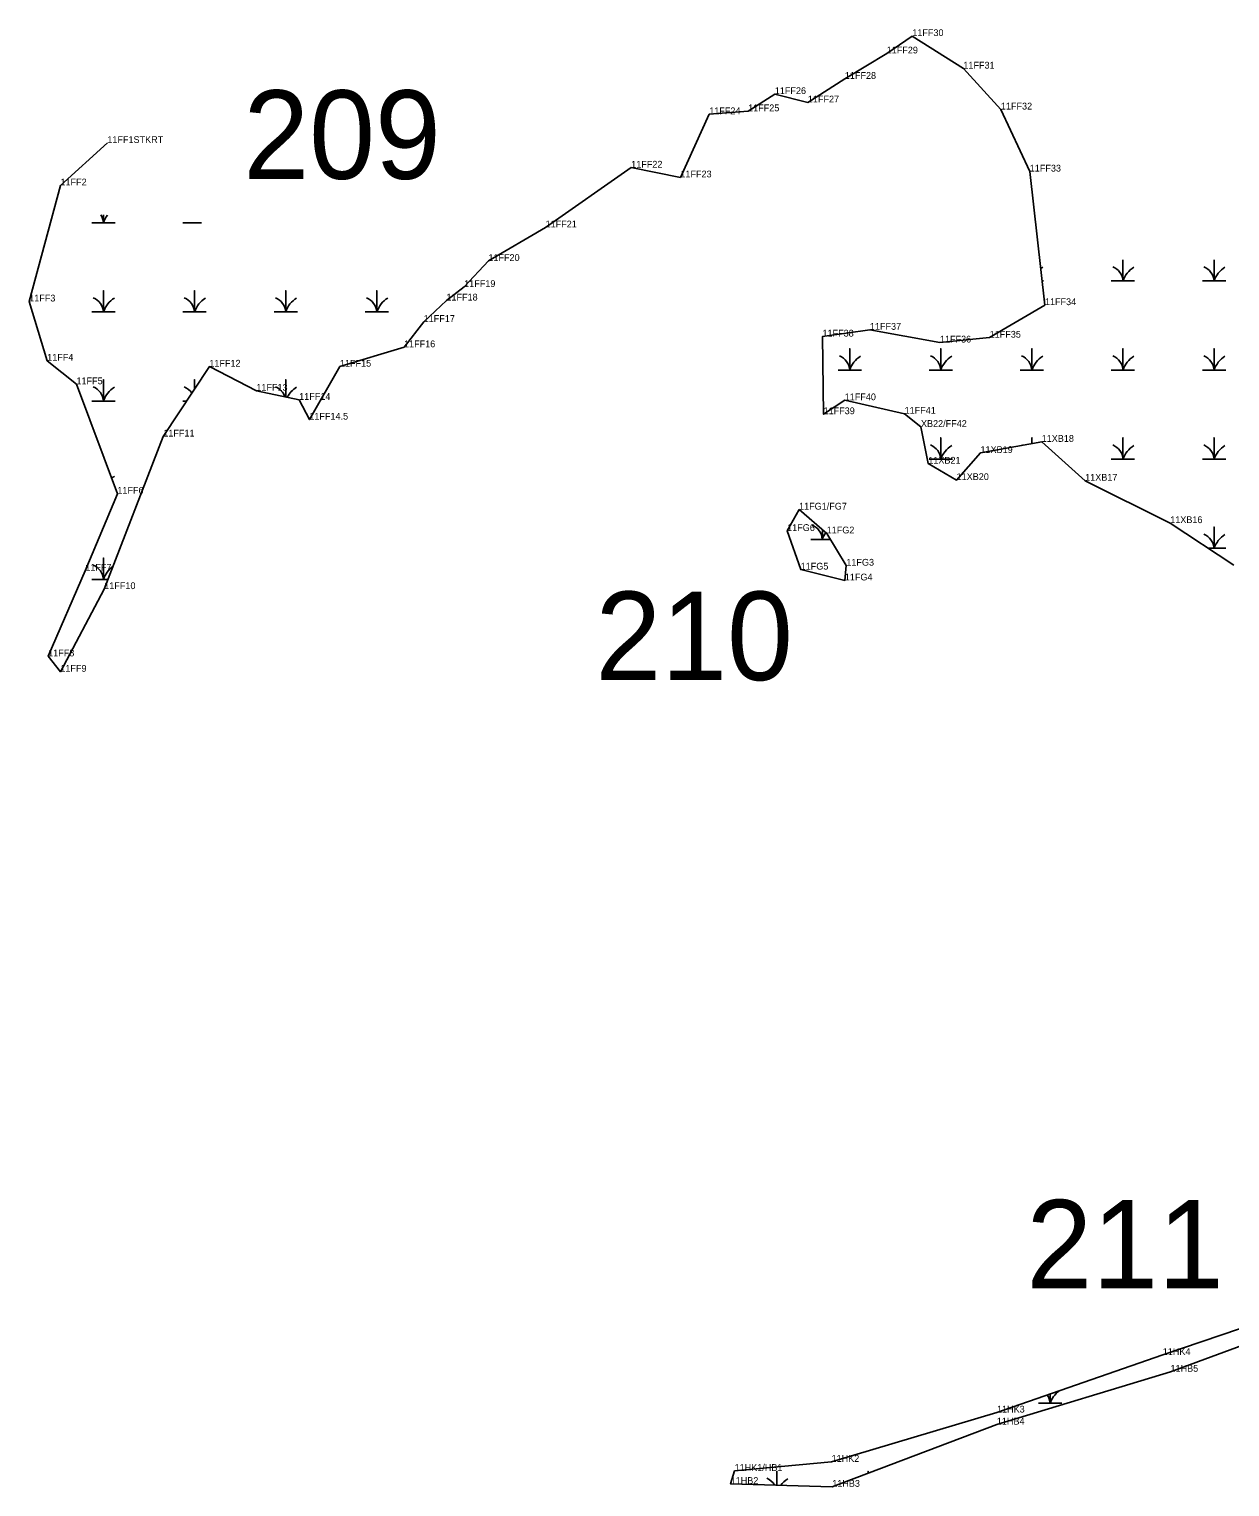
# Model space of a CAD drawing. Extents: x 2072529 to 2268796, y 436423 to 470397.
# Drawn here: x 2229073 to 2229959, y 446932 to 448008 of the extents above; entities that cross this region are included whole.
import ezdxf

# ---------------------------------------------------------------- set-up
doc = ezdxf.new("R2010")
doc.units = 0
for name, color, linetype in [('Default', 7, 'Continuous'), ('Exist Environmental Wetland Boundary', 7, 'Continuous'), ('Exist Environmental Wetland Boundary Cogo Comment', 7, 'Continuous'), ('Exist Environmental Wetland Boundary Cogo Point CELL', 7, 'Continuous'), ('Exist Hydro Swamp or Marsh', 7, 'Continuous')]:
    doc.layers.add(name, color=color, linetype=linetype)

msp = doc.modelspace()

# ---------------------------------------------------------------- linework, layer by layer
at = {"layer": 'Exist Environmental Wetland Boundary'}
for points in [[(2229130.5, 447923.9), (2229095.9, 447892.6), (2229072.8, 447806.9), (2229086.1, 447763.2), (2229107.7, 447745.8), (2229137.9, 447665), (2229114.2, 447608.1), (2229086.8, 447545), (2229095.8, 447533.6), (2229128.2, 447594.6), (2229171.8, 447707.2), (2229205.8, 447758.8), (2229240.5, 447741), (2229272.1, 447734.3), (2229279.6, 447719.7), (2229302.2, 447758.8), (2229349.5, 447773.1), (2229364, 447791.8), (2229380.8, 447807.6), (2229393.9, 447817.6), (2229411.8, 447836.8), (2229454, 447861.6), (2229517.2, 447905.7), (2229553.5, 447898.5), (2229574.8, 447945.1), (2229603.5, 447947.3), (2229623.2, 447960), (2229647.6, 447953.8), (2229674.9, 447971.2), (2229705.8, 447990), (2229724.7, 448002.8)], [(2229724.7, 448002.8), (2229762.4, 447978.8), (2229790.1, 447948.6), (2229811.4, 447902.8), (2229822.6, 447804.2), (2229781.8, 447780.2), (2229745.1, 447776.6), (2229693.4, 447786), (2229658.4, 447781), (2229659.2, 447723.7), (2229674.8, 447734), (2229719, 447724), (2229731.1, 447714.3), (2229736.5, 447687.2), (2229757.4, 447675.1), (2229775, 447695.1), (2229820.2, 447703.3), (2229852.3, 447674.6), (2229915.1, 447643.3), (2229962.1, 447612.3)], [(2230492.6, 447165.4), (2230424.4, 447203.1), (2230319.6, 447165.3), (2230191.6, 447116.5), (2230068.2, 447073.3), (2229915.3, 447016.9), (2229787.1, 446977.9), (2229665.6, 446932), (2229590.6, 446934.1), (2229593.5, 446943.7), (2229665.1, 446950.4), (2229787.2, 446986.8), (2229909.6, 447029.3), (2230066.4, 447082.6), (2230190.4, 447121.7), (2230313.7, 447175.5), (2230432.3, 447210.2), (2230502.8, 447177.3)]]:
    msp.add_lwpolyline(points, dxfattribs=at)
msp.add_lwpolyline([(2229641.1, 447653.3), (2229632.3, 447637.5), (2229642.3, 447609), (2229674.9, 447601), (2229676, 447611.9), (2229661.5, 447635.7)], close=True, dxfattribs=at)
at = {"layer": 'Exist Environmental Wetland Boundary Cogo Point CELL'}
for p, q in [((2229724.7, 448002.8), (2229724.7, 448002.8)), ((2229705.8, 447990), (2229705.8, 447990)), ((2229762.4, 447978.8), (2229762.4, 447978.8)), ((2229674.9, 447971.2), (2229674.9, 447971.2)), ((2229623.2, 447960), (2229623.2, 447960)), ((2229603.5, 447947.3), (2229603.5, 447947.3)), ((2229647.6, 447953.8), (2229647.6, 447953.8)), ((2229790.1, 447948.6), (2229790.1, 447948.6)), ((2229574.8, 447945.1), (2229574.8, 447945.1)), ((2229130.5, 447923.9), (2229130.5, 447923.9)), ((2229517.2, 447905.7), (2229517.2, 447905.7)), ((2229811.4, 447902.8), (2229811.4, 447902.8)), ((2229095.9, 447892.6), (2229095.9, 447892.6)), ((2229553.5, 447898.5), (2229553.5, 447898.5)), ((2229454, 447861.6), (2229454, 447861.6)), ((2229411.8, 447836.8), (2229411.8, 447836.8)), ((2229393.9, 447817.6), (2229393.9, 447817.6)), ((2229072.8, 447806.9), (2229072.8, 447806.9)), ((2229380.8, 447807.6), (2229380.8, 447807.6)), ((2229822.6, 447804.2), (2229822.6, 447804.2)), ((2229364, 447791.8), (2229364, 447791.8)), ((2229693.4, 447786), (2229693.4, 447786)), ((2229349.5, 447773.1), (2229349.5, 447773.1)), ((2229658.4, 447781), (2229658.4, 447781)), ((2229745.1, 447776.6), (2229745.1, 447776.6)), ((2229781.8, 447780.2), (2229781.8, 447780.2)), ((2229086.1, 447763.2), (2229086.1, 447763.2)), ((2229205.8, 447758.8), (2229205.8, 447758.8)), ((2229302.2, 447758.8), (2229302.2, 447758.8)), ((2229107.7, 447745.8), (2229107.7, 447745.8)), ((2229240.5, 447741), (2229240.5, 447741)), ((2229272.1, 447734.3), (2229272.1, 447734.3)), ((2229674.8, 447734), (2229674.8, 447734)), ((2229279.6, 447719.7), (2229279.6, 447719.7)), ((2229659.2, 447723.7), (2229659.2, 447723.7)), ((2229719, 447724), (2229719, 447724)), ((2229731.1, 447714.3), (2229731.1, 447714.3)), ((2229171.8, 447707.2), (2229171.8, 447707.2)), ((2229820.2, 447703.3), (2229820.2, 447703.3)), ((2229736.5, 447687.2), (2229736.5, 447687.2)), ((2229775, 447695.1), (2229775, 447695.1)), ((2229757.4, 447675.1), (2229757.4, 447675.1)), ((2229852.3, 447674.6), (2229852.3, 447674.6)), ((2229137.9, 447665), (2229137.9, 447665)), ((2229641.1, 447653.3), (2229641.1, 447653.3)), ((2229632.3, 447637.5), (2229632.3, 447637.5)), ((2229661.5, 447635.7), (2229661.5, 447635.7)), ((2229915.1, 447643.3), (2229915.1, 447643.3)), ((2229676, 447611.9), (2229676, 447611.9)), ((2229114.2, 447608.1), (2229114.2, 447608.1)), ((2229642.3, 447609), (2229642.3, 447609)), ((2229674.9, 447601), (2229674.9, 447601)), ((2229128.2, 447594.6), (2229128.2, 447594.6)), ((2229086.8, 447545), (2229086.8, 447545)), ((2229095.8, 447533.6), (2229095.8, 447533.6)), ((2229909.6, 447029.3), (2229909.6, 447029.3)), ((2229915.3, 447016.9), (2229915.3, 447016.9)), ((2229787.1, 446977.9), (2229787.1, 446977.9)), ((2229787.2, 446986.8), (2229787.2, 446986.8)), ((2229665.1, 446950.4), (2229665.1, 446950.4)), ((2229590.6, 446934.1), (2229590.6, 446934.1)), ((2229593.5, 446943.7), (2229593.5, 446943.7)), ((2229665.6, 446932), (2229665.6, 446932))]:
    msp.add_line(p, q, dxfattribs=at)
at = {"layer": 'Exist Hydro Swamp or Marsh'}
for points in [[(2229119.1, 447865), (2229127.7, 447865), (2229127.7, 447870.8)], [(2229127.7, 447870.8), (2229127.7, 447865), (2229136.3, 447865)], [(2229186.3, 447865), (2229194.9, 447865), (2229194.9, 447865.4)], [(2229194.9, 447865.4), (2229194.9, 447865), (2229200, 447865)], [(2229871.6, 447822.1), (2229880.2, 447822.1), (2229880.2, 447837.7)], [(2229880.2, 447837.7), (2229880.2, 447822.1), (2229888.8, 447822.1)], [(2229938.9, 447822.1), (2229947.5, 447822.1), (2229947.5, 447837.6)], [(2229947.5, 447837.6), (2229947.5, 447822.1), (2229956.1, 447822.1)], [(2229820.6, 447822.1), (2229821.6, 447822.1)], [(2229119.1, 447799.2), (2229127.7, 447799.2), (2229127.7, 447815), (2229127.7, 447799.2), (2229136.3, 447799.2)], [(2229186.3, 447799.2), (2229194.9, 447799.2), (2229194.9, 447815), (2229194.9, 447799.2), (2229203.5, 447799.2)], [(2229253.6, 447799.2), (2229262.2, 447799.2), (2229262.2, 447815), (2229262.2, 447799.2), (2229270.8, 447799.2)], [(2229320.8, 447799.2), (2229329.4, 447799.2), (2229329.4, 447815), (2229329.4, 447799.2), (2229338, 447799.2)], [(2229669.9, 447756.3), (2229678.5, 447756.3), (2229678.5, 447772.1), (2229678.5, 447756.3), (2229687.1, 447756.3)], [(2229737.1, 447756.3), (2229745.7, 447756.3), (2229745.7, 447772.1), (2229745.7, 447756.3), (2229754.3, 447756.3)], [(2229804.4, 447756.3), (2229813, 447756.3), (2229813, 447772.1), (2229813, 447756.3), (2229821.6, 447756.3)], [(2229871.6, 447756.3), (2229880.2, 447756.3), (2229880.2, 447772.1), (2229880.2, 447756.3), (2229888.8, 447756.3)], [(2229938.9, 447756.3), (2229947.5, 447756.3), (2229947.5, 447772.1), (2229947.5, 447756.3), (2229956.1, 447756.3)], [(2229119.1, 447733.4), (2229127.7, 447733.4), (2229127.7, 447749.2), (2229127.7, 447733.4), (2229136.3, 447733.4)], [(2229194.9, 447742.2), (2229194.9, 447749.2), (2229194.9, 447742.2)], [(2229262.2, 447736.4), (2229262.2, 447749.2), (2229262.2, 447736.4)], [(2229186.3, 447733.4), (2229189.1, 447733.4)], [(2229737.1, 447690.5), (2229745.7, 447690.5), (2229745.7, 447706.3), (2229745.7, 447690.5), (2229754.3, 447690.5)], [(2229813, 447702), (2229813, 447706.3), (2229813, 447702)], [(2229871.6, 447690.5), (2229880.2, 447690.5), (2229880.2, 447706.3), (2229880.2, 447690.5), (2229888.8, 447690.5)], [(2229938.9, 447690.5), (2229947.5, 447690.5), (2229947.5, 447706.3), (2229947.5, 447690.5), (2229956.1, 447690.5)], [(2229649.7, 447631.3), (2229658.3, 447631.3), (2229658.3, 447638.5)], [(2229658.3, 447638.5), (2229658.3, 447631.3), (2229664.1, 447631.3)], [(2229943.4, 447624.7), (2229947.5, 447624.7), (2229947.5, 447640.5), (2229947.5, 447624.7), (2229956.1, 447624.7)], [(2229119.1, 447601.8), (2229127.7, 447601.8), (2229127.7, 447617.6), (2229127.7, 447601.8), (2229131, 447601.8)], [(2229817.9, 446993.6), (2229826.5, 446993.6), (2229826.5, 447000.4)], [(2229826.5, 447000.4), (2229826.5, 446993.6), (2229835.1, 446993.6)], [(2229624.7, 446933.2), (2229624.7, 446943.5), (2229624.7, 446933.2)], [(2229692, 446942), (2229692, 446943.5), (2229692, 446942)]]:
    msp.add_lwpolyline(points, dxfattribs=at)
for centre, radius, start, end in [((2229115.4, 447864.1), 12.3, 4.1403, 33.8157), ((2229145.9, 447859), 19.2, 142.8706, 161.6222), ((2229213.2, 447859), 19.2, 160.4715, 161.6222), ((2229182.6, 447864.1), 12.3, 4.1403, 5.9031), ((2229831.2, 447816), 19.2, 122.1274, 127.4525), ((2229868, 447821.2), 12.3, 4.1403, 67.535), ((2229898.5, 447816), 19.2, 122.1274, 161.6222), ((2229935.2, 447821.2), 12.3, 4.1403, 67.535), ((2229965.7, 447816), 19.2, 122.1274, 161.6222), ((2229115.4, 447798.3), 12.3, 4.1403, 67.535), ((2229145.9, 447793.2), 19.2, 122.1274, 161.6222), ((2229182.6, 447798.3), 12.3, 4.1403, 67.535), ((2229213.2, 447793.2), 19.2, 122.1274, 161.6222), ((2229249.9, 447798.3), 12.3, 4.1403, 67.535), ((2229280.4, 447793.2), 19.2, 122.1274, 161.6222), ((2229317.1, 447798.3), 12.3, 4.1403, 67.535), ((2229347.7, 447793.2), 19.2, 122.1274, 161.6222), ((2229666.2, 447755.4), 12.3, 4.1403, 67.535), ((2229696.7, 447750.2), 19.2, 122.1274, 161.6222), ((2229733.5, 447755.4), 12.3, 4.1403, 67.535), ((2229764, 447750.2), 19.2, 122.1274, 161.6222), ((2229800.7, 447755.4), 12.3, 4.1403, 67.535), ((2229831.2, 447750.2), 19.2, 122.1274, 161.6222), ((2229868, 447755.4), 12.3, 4.1403, 67.535), ((2229898.5, 447750.2), 19.2, 122.1274, 161.6222), ((2229935.2, 447755.4), 12.3, 4.1403, 67.535), ((2229965.7, 447750.2), 19.2, 122.1274, 161.6222), ((2229115.4, 447732.5), 12.3, 4.1403, 67.535), ((2229145.9, 447727.4), 19.2, 122.1274, 161.6222), ((2229182.6, 447732.5), 12.3, 33.1038, 67.535), ((2229249.9, 447732.5), 12.3, 18.9641, 67.535), ((2229280.4, 447727.4), 19.2, 122.1274, 152.7868), ((2229733.5, 447689.6), 12.3, 4.1403, 67.535), ((2229764, 447684.4), 19.2, 122.1274, 161.6222), ((2229800.7, 447689.6), 12.3, 64.8197, 67.535), ((2229868, 447689.6), 12.3, 4.1403, 67.535), ((2229898.5, 447684.4), 19.2, 122.1274, 161.6222), ((2229935.2, 447689.6), 12.3, 4.1403, 67.535), ((2229965.7, 447684.4), 19.2, 122.1274, 161.6222), ((2229145.9, 447661.6), 19.2, 122.1274, 129.5736), ((2229646, 447630.5), 12.3, 4.1403, 67.535), ((2229676.5, 447625.3), 19.2, 144.9811, 161.6222), ((2229935.2, 447623.8), 12.3, 4.1403, 67.535), ((2229965.7, 447618.6), 19.2, 122.1274, 161.6222), ((2229115.4, 447600.9), 12.3, 4.1403, 67.535), ((2229145.9, 447595.8), 19.2, 125.5358, 161.6222), ((2229814.2, 446992.7), 12.3, 4.1403, 34.7294), ((2229844.7, 446987.5), 19.2, 127.9188, 161.6222), ((2229612.5, 446926.9), 12.3, 31.1143, 67.535), ((2229643, 446921.7), 19.2, 122.1274, 143.6261)]:
    msp.add_arc(centre, radius, start, end, dxfattribs=at)

# ---------------------------------------------------------------- texts
at = {"layer": 'Default'}
for s, p in [('209', (2229230.9, 447897.4)), ('210', (2229490.8, 447527.4)), ('211', (2229808.9, 447078.4))]:
    msp.add_text(s, height=65.34, dxfattribs=at).set_placement(p)
at = {"layer": 'Exist Environmental Wetland Boundary Cogo Comment'}
for s, p in [('11FF30', (2229724.7, 448002.8)), ('11FF29', (2229705.8, 447990)), ('11FF31', (2229762.4, 447978.8)), ('11FF28', (2229674.9, 447971.2)), ('11FF26', (2229623.2, 447960)), ('11FF27', (2229647.6, 447953.8)), ('11FF24', (2229574.8, 447945.1)), ('11FF25', (2229603.5, 447947.3)), ('11FF32', (2229790.1, 447948.6)), ('11FF1STKRT', (2229130.5, 447923.9)), ('11FF22', (2229517.2, 447905.7)), ('11FF23', (2229553.5, 447898.5)), ('11FF33', (2229811.4, 447902.8)), ('11FF2', (2229095.9, 447892.6)), ('11FF21', (2229454, 447861.6)), ('11FF20', (2229411.8, 447836.8)), ('11FF19', (2229393.9, 447817.6)), ('11FF3', (2229072.8, 447806.9)), ('11FF18', (2229380.8, 447807.6)), ('11FF34', (2229822.6, 447804.2)), ('11FF17', (2229364, 447791.8)), ('11FF38', (2229658.4, 447781)), ('11FF37', (2229693.4, 447786)), ('11FF35', (2229781.8, 447780.2)), ('11FF16', (2229349.5, 447773.1)), ('11FF36', (2229745.1, 447776.6)), ('11FF4', (2229086.1, 447763.2)), ('11FF12', (2229205.8, 447758.8)), ('11FF15', (2229302.2, 447758.8)), ('11FF5', (2229107.7, 447745.8)), ('11FF13', (2229240.5, 447741)), ('11FF14', (2229272.1, 447734.3)), ('11FF40', (2229674.8, 447734)), ('11FF14.5', (2229279.6, 447719.7)), ('11FF39', (2229659.2, 447723.7)), ('11FF41', (2229719, 447724)), ('XB22/FF42', (2229731.1, 447714.3)), ('11FF11', (2229171.8, 447707.2)), ('11XB19', (2229775, 447695.1)), ('11XB18', (2229820.2, 447703.3)), ('11XB21', (2229736.5, 447687.2)), ('11XB20', (2229757.4, 447675.1)), ('11XB17', (2229852.3, 447674.6)), ('11FF6', (2229137.9, 447665)), ('11FG1/FG7', (2229641.1, 447653.3)), ('11XB16', (2229915.1, 447643.3)), ('11FG6', (2229632.3, 447637.5)), ('11FG2', (2229661.5, 447635.7)), ('11FF7', (2229114.2, 447608.1)), ('11FG5', (2229642.3, 447609)), ('11FG3', (2229676, 447611.9)), ('11FG4', (2229674.9, 447601)), ('11FF10', (2229128.2, 447594.6)), ('11FF8', (2229086.8, 447545)), ('11FF9', (2229095.8, 447533.6)), ('11HK4', (2229909.6, 447029.3)), ('11HB5', (2229915.3, 447016.9)), ('11HK3', (2229787.2, 446986.8)), ('11HB4', (2229787.1, 446977.9)), ('11HK2', (2229665.1, 446950.4)), ('11HK1/HB1', (2229593.5, 446943.7)), ('11HB2', (2229590.6, 446934.1)), ('11HB3', (2229665.6, 446932))]:
    msp.add_text(s, height=5, dxfattribs=at).set_placement(p)

doc.saveas('drawing.dxf')
